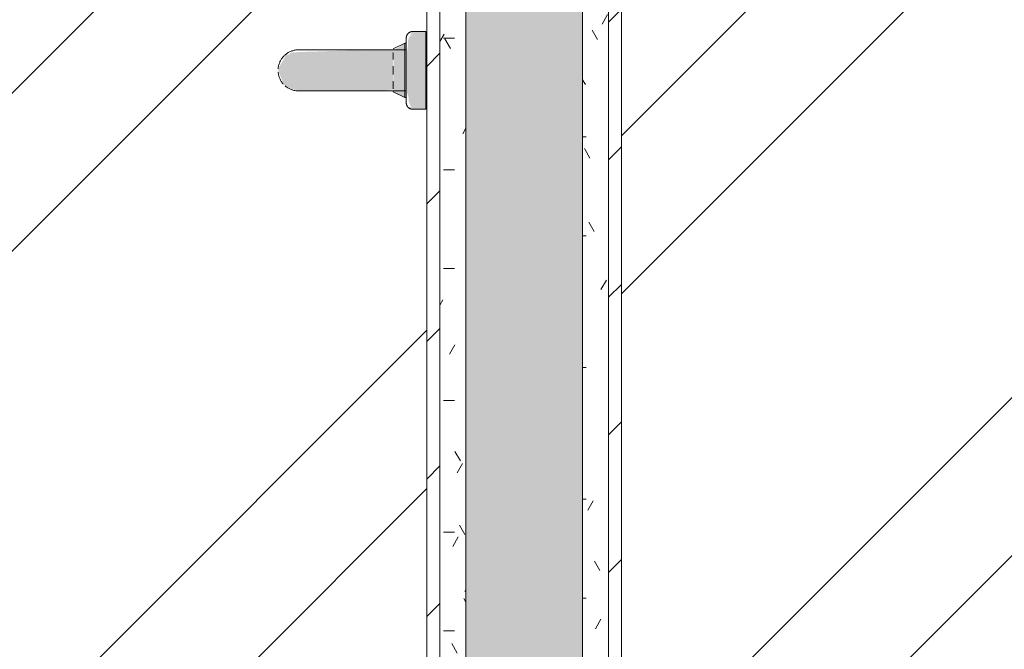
# Model space of a CAD drawing. Header units: millimetres. Extents: x -18260 to 188148, y -14086 to 2351883.
# Tile 407 of 592: x 55502 to 56262, y -2757 to -2272. Entities that reach past the tile are written whole.
import ezdxf

# ---------------------------------------------------------------- set-up
doc = ezdxf.new("R2010")
doc.units = ezdxf.units.MM
for name, color, linetype, lineweight in [('A-FLOR', 192, 'Continuous', 18), ('A-WALL', 113, 'Continuous', 18), ('A-WALL-PATT', 111, 'Continuous', 25), ('I-WALL', 2, 'Continuous', 18), ('P-SANR-FIXT', 6, 'Continuous', 9)]:
    doc.layers.add(name, color=color, linetype=linetype, lineweight=lineweight)
pattern_1 = [(45, (0, 0), (-53.033, 53.033), [])]
pattern_2 = [(0, (0, 0), (101.6, 25.4), [8.382, -67.818, 8.382, -67.818, -406.4]), (0, (0, 0), (101.6, 25.4), [-152.4, 8.382, -144.018, 8.382, -67.818, -177.8]), (0, (0, 0), (101.6, 25.4), [-381, 8.382, -42.418, 8.382, -118.618]), (120, (38.1, 12.7), (-72.79705, 75.28818), [8.382, -67.818, 8.382, -67.818, -406.4]), (120, (38.1, 12.7), (-72.79705, 75.28818), [-152.4, 8.382, -144.018, 8.382, -67.818, -177.8]), (120, (38.1, 12.7), (-72.79705, 75.28818), [-381, 8.382, -42.418, 8.382, -118.618]), (240, (50.8, 63.5), (-28.80295, -100.68818), [8.382, -67.818, 8.382, -67.818, -406.4]), (240, (50.8, 63.5), (-28.80295, -100.68818), [-152.4, 8.382, -144.018, 8.382, -67.818, -177.8]), (240, (50.8, 63.5), (-28.80295, -100.68818), [-381, 8.382, -42.418, 8.382, -118.618])]
pattern_3 = [(45, (51790.14, 0), (-251.447, 251.447), []), (45, (51790.14, 381), (-251.447, 251.447), [])]

# ---------------------------------------------------------------- blocks, each defined once
blk = doc.blocks.new('Blks_Banh_Lavatório de Canto com Barras - Único-3080981-PLANTA DE IMPERMEABILIZAÇÃO - 1 PAV_')
at = {"layer": 'P-SANR-FIXT', "lineweight": 5}
for color, points in [(41, [(-262.23, 325.87), (-251.02, 314.66), (-202.32, 363.37), (-213.52, 368.01), (-217.89, 366.5), (-219.83, 366.32), (-223.32, 363.82), (-224.04, 363.73), (-244.16, 343.87), (-261.56, 326.52)]), (41, [(-202.32, 363.37), (-251.02, 314.66), (-239.82, 303.45), (-199.76, 346.28), (-199.54, 349.02), (-198.19, 350.4), (-201.06, 360.68)]), (41, [(-242.94, 345.13), (-237.21, 350.52), (-240.99, 347.07)]), (39, [(-286.27, 308.9), (-256.79, 279.41), (-254.29, 289.54), (-255.55, 290.04), (-277.42, 312.12), (-281.85, 310.51)]), (41, [(-252.41, 313.27), (-265.17, 300.52), (-253.96, 289.31), (-240.2, 303.84), (-251.02, 314.66)]), (41, [(-296.98, 311.13), (-304.06, 304.06), (-261.63, 261.63), (-254.56, 268.7), (-295.7, 309.84)])]:
    blk.add_hatch(color=color, dxfattribs=at).paths.add_polyline_path(points)
h = blk.add_hatch(color=41, dxfattribs=at)
h.paths.add_polyline_path([(-266.95, 321.15), (-276.12, 310.52), (-265.17, 300.52), (-251.02, 314.66), (-262.23, 325.87)])
h.paths.add_polyline_path([(-282.74, 305.36), (-283.06, 304.28), (-282.73, 305.35)])
h = blk.add_hatch(color=41, dxfattribs=at)
h.paths.add_polyline_path([(-256.58, 270.73), (-254.56, 268.7), (-254.84, 271.69), (-255.19, 271.5)])
h.paths.add_polyline_path([(-294.96, 309.1), (-256.58, 270.73), (-255.2, 272.11), (-256.43, 275.27), (-257.17, 276.5), (-259.43, 278.7), (-263.09, 283.55), (-284.57, 305.01), (-287.88, 306.72), (-290.78, 309.23), (-292.99, 309.98), (-293.92, 310.77)])
h.paths.add_polyline_path([(-296.98, 311.13), (-294.96, 309.1), (-293.99, 311.95)])
at = {"layer": 'P-SANR-FIXT', "color": 133, "lineweight": 5}
for p, q in [((-262.23, 325.87), (-283.44, 304.66)), ((-276.94, 312.29), (-286.27, 308.9)), ((-276.67, 312.02), (-276.94, 312.29)), ((-296.98, 311.13), (-304.06, 304.06)), ((-304.06, 304.06), (-261.63, 261.63)), ((-286.27, 308.9), (-286.98, 308.19)), ((-286.27, 308.9), (-286.98, 308.19)), ((-286.98, 308.19), (-284.16, 305.38)), ((-257.49, 278.71), (-286.98, 308.19)), ((-286.98, 308.19), (-284.16, 305.38)), ((-284.16, 305.38), (-286.98, 308.19)), ((-256.79, 279.41), (-286.27, 308.9)), ((-276.83, 298.04), (-283.44, 304.66)), ((-271.1, 306.46), (-275.19, 310.55)), ((-262.95, 298.31), (-267.38, 302.73)), ((-261.03, 282.24), (-239.82, 303.45)), ((-261.03, 282.24), (-267.64, 288.86)), ((-255.43, 290.78), (-259.23, 294.58)), ((-256.79, 279.41), (-253.39, 288.75)), ((-260.31, 281.52), (-257.49, 278.71)), ((-260.31, 281.52), (-257.49, 278.71)), ((-257.49, 278.71), (-260.31, 281.52)), ((-257.49, 278.71), (-256.79, 279.41)), ((-257.49, 278.71), (-256.79, 279.41)), ((-261.63, 261.63), (-254.56, 268.7))]:
    blk.add_line(p, q, dxfattribs=at)
at = {"layer": 'P-SANR-FIXT', "color": 133, "lineweight": 5, "flags": 128}
for points in [[(-224.73, 363.37), (-224.27, 363.81), (-223.8, 364.23), (-223.31, 364.63), (-222.8, 365.01), (-222.28, 365.37), (-221.75, 365.71), (-221.2, 366.03), (-220.64, 366.33), (-220.06, 366.6), (-219.48, 366.85), (-218.89, 367.08), (-218.29, 367.28), (-217.68, 367.46), (-217.07, 367.61), (-216.44, 367.74), (-215.82, 367.85), (-215.19, 367.92), (-214.56, 367.98)], [(-212.66, 367.99), (-212.03, 367.94), (-211.4, 367.87), (-210.77, 367.77), (-210.15, 367.65), (-209.53, 367.5), (-208.92, 367.33), (-208.32, 367.13), (-207.72, 366.91), (-207.14, 366.67), (-206.56, 366.4), (-206, 366.11), (-205.45, 365.8), (-204.91, 365.47), (-204.38, 365.11), (-203.87, 364.74), (-203.38, 364.34)], [(-224.73, 363.37), (-224.76, 363.34), (-224.85, 363.25), (-225, 363.1), (-225.21, 362.89), (-225.48, 362.62), (-225.81, 362.3), (-226.19, 361.91), (-226.63, 361.47), (-227.13, 360.97), (-227.69, 360.41), (-228.3, 359.8), (-228.97, 359.13), (-229.69, 358.41), (-230.46, 357.64), (-231.28, 356.82), (-232.15, 355.95), (-233.07, 355.03), (-234.04, 354.06), (-235.05, 353.05), (-236.1, 352), (-237.2, 350.9), (-238.34, 349.76), (-239.51, 348.59), (-240.72, 347.38), (-241.97, 346.13), (-243.25, 344.85), (-244.56, 343.54), (-245.89, 342.21), (-247.26, 340.85), (-248.64, 339.46), (-250.05, 338.05), (-251.48, 336.62), (-252.92, 335.18), (-254.38, 333.72), (-255.86, 332.24), (-257.34, 330.76), (-258.83, 329.27), (-260.33, 327.77), (-261.83, 326.28), (-262.23, 325.87)], [(-262.23, 325.87), (-260.73, 327.37), (-259.23, 328.87), (-257.74, 330.36), (-256.26, 331.84), (-254.78, 333.32), (-253.32, 334.78), (-251.87, 336.23), (-250.43, 337.67), (-249.02, 339.08), (-247.63, 340.47), (-246.26, 341.84), (-244.91, 343.19), (-243.6, 344.5), (-242.31, 345.79), (-241.06, 347.04), (-239.84, 348.26), (-238.65, 349.45), (-237.5, 350.6), (-236.4, 351.7), (-235.33, 352.77), (-234.31, 353.79), (-233.33, 354.77), (-232.4, 355.71), (-231.51, 356.59), (-230.68, 357.43), (-229.89, 358.21), (-229.16, 358.94), (-228.48, 359.62), (-227.85, 360.25), (-227.28, 360.82), (-226.76, 361.34), (-226.3, 361.8), (-225.9, 362.2), (-225.56, 362.54), (-225.28, 362.82), (-225.05, 363.05), (-224.89, 363.22), (-224.78, 363.32), (-224.73, 363.37), (-224.73, 363.37)], [(-201.46, 362.44), (-201.05, 361.95), (-200.67, 361.44), (-200.31, 360.92), (-199.97, 360.38), (-199.65, 359.84), (-199.36, 359.28), (-199.09, 358.7), (-198.84, 358.12), (-198.61, 357.53), (-198.41, 356.93), (-198.23, 356.32), (-198.07, 355.7), (-197.94, 355.08), (-197.84, 354.46), (-197.76, 353.83), (-197.71, 353.2), (-197.68, 352.57), (-197.67, 351.93), (-197.7, 351.3), (-197.74, 350.67), (-197.82, 350.04), (-197.91, 349.41), (-198.04, 348.79), (-198.18, 348.17), (-198.36, 347.56), (-198.55, 346.96), (-198.77, 346.36), (-199.02, 345.78), (-199.28, 345.2), (-199.57, 344.64), (-199.88, 344.09), (-200.22, 343.55), (-200.57, 343.02), (-200.95, 342.51), (-201.35, 342.02), (-201.76, 341.54), (-202.19, 341.08), (-202.32, 340.95)], [(-239.82, 303.45), (-238.32, 304.95), (-236.82, 306.45), (-235.33, 307.94), (-233.84, 309.43), (-232.37, 310.9), (-230.9, 312.37), (-229.45, 313.82), (-228.02, 315.25), (-226.6, 316.67), (-225.21, 318.06), (-223.84, 319.43), (-222.5, 320.77), (-221.18, 322.09), (-219.9, 323.37), (-218.64, 324.63), (-217.42, 325.85), (-216.24, 327.03), (-215.09, 328.18), (-213.98, 329.29), (-212.91, 330.36), (-211.89, 331.38), (-210.91, 332.36), (-209.98, 333.29), (-209.1, 334.17), (-208.26, 335.01), (-207.48, 335.8), (-206.74, 336.53), (-206.06, 337.21), (-205.44, 337.83), (-204.86, 338.41), (-204.35, 338.92), (-203.89, 339.38), (-203.49, 339.78), (-203.15, 340.12), (-202.86, 340.41), (-202.64, 340.63), (-202.47, 340.8), (-202.36, 340.91), (-202.32, 340.95), (-202.32, 340.95)], [(-202.32, 340.95), (-202.35, 340.92), (-202.44, 340.83), (-202.58, 340.69), (-202.79, 340.48), (-203.06, 340.21), (-203.39, 339.88), (-203.78, 339.49), (-204.22, 339.05), (-204.72, 338.55), (-205.28, 337.99), (-205.89, 337.38), (-206.55, 336.72), (-207.27, 336), (-208.04, 335.23), (-208.87, 334.4), (-209.74, 333.53), (-210.66, 332.61), (-211.62, 331.65), (-212.63, 330.64), (-213.69, 329.58), (-214.79, 328.48), (-215.92, 327.35), (-217.1, 326.17), (-218.31, 324.96), (-219.55, 323.72), (-220.83, 322.44), (-222.14, 321.13), (-223.48, 319.79), (-224.84, 318.43), (-226.23, 317.04), (-227.64, 315.63), (-229.06, 314.21), (-230.51, 312.76), (-231.97, 311.3), (-233.44, 309.83), (-234.92, 308.35), (-236.42, 306.86), (-237.91, 305.36), (-239.41, 303.86)], [(-296.98, 311.13), (-296.84, 311.27), (-296.69, 311.4), (-296.54, 311.52), (-296.38, 311.65), (-296.21, 311.76), (-296.04, 311.87), (-295.87, 311.97), (-295.69, 312.06), (-295.51, 312.15), (-295.33, 312.22), (-295.14, 312.3), (-294.95, 312.36), (-294.76, 312.42), (-294.57, 312.46), (-294.37, 312.51), (-294.17, 312.54), (-293.98, 312.56), (-293.78, 312.58), (-293.58, 312.59), (-293.38, 312.59), (-293.18, 312.58), (-292.98, 312.57), (-292.78, 312.55), (-292.58, 312.52), (-292.38, 312.48), (-292.19, 312.43), (-292, 312.38), (-291.81, 312.31), (-291.62, 312.24), (-291.44, 312.17), (-291.25, 312.08), (-291.08, 311.99), (-290.9, 311.89), (-290.73, 311.79), (-290.57, 311.68), (-290.41, 311.56), (-290.25, 311.43), (-290.1, 311.3), (-289.95, 311.16), (-289.91, 311.13)], [(-296.38, 311.65), (-296.21, 311.76), (-296.04, 311.87), (-295.87, 311.97), (-295.69, 312.06), (-295.51, 312.15), (-295.33, 312.22), (-295.14, 312.3), (-294.95, 312.36), (-294.76, 312.42), (-294.57, 312.46), (-294.37, 312.51), (-294.17, 312.54), (-293.98, 312.56), (-293.78, 312.58), (-293.58, 312.59), (-293.38, 312.59), (-293.18, 312.58), (-292.98, 312.57), (-292.78, 312.55), (-292.58, 312.52), (-292.38, 312.48), (-292.19, 312.43), (-292, 312.38), (-291.81, 312.31), (-291.62, 312.24), (-291.44, 312.17), (-291.25, 312.08), (-291.08, 311.99), (-290.9, 311.89), (-290.73, 311.79), (-290.57, 311.68), (-290.41, 311.56), (-290.25, 311.43), (-290.1, 311.3), (-289.95, 311.16), (-289.91, 311.13)], [(-289.91, 311.13), (-289.9, 311.11), (-289.86, 311.07), (-289.79, 311), (-289.69, 310.9), (-289.56, 310.77), (-289.41, 310.62), (-289.23, 310.44), (-289.02, 310.23), (-288.78, 309.99), (-288.52, 309.73), (-288.23, 309.44), (-287.92, 309.13), (-287.58, 308.79), (-287.21, 308.43), (-286.83, 308.04), (-286.42, 307.63), (-285.98, 307.19), (-285.53, 306.74), (-285.05, 306.26), (-284.55, 305.77), (-284.04, 305.25), (-283.5, 304.71)], [(-254.56, 275.77), (-254.57, 275.79), (-254.61, 275.83), (-254.69, 275.9), (-254.78, 276), (-254.91, 276.12), (-255.07, 276.28), (-255.25, 276.46), (-255.46, 276.67), (-255.69, 276.9), (-255.95, 277.17), (-256.24, 277.46), (-256.56, 277.77), (-256.9, 278.11), (-257.26, 278.47), (-257.65, 278.86), (-258.06, 279.27), (-258.49, 279.7), (-258.95, 280.16), (-259.42, 280.64), (-259.92, 281.13), (-260.44, 281.65), (-260.97, 282.19), (-261.53, 282.74), (-262.1, 283.31), (-262.68, 283.9), (-263.29, 284.5), (-263.9, 285.12), (-264.53, 285.75), (-265.18, 286.39), (-265.83, 287.04), (-266.49, 287.71), (-267.17, 288.38), (-267.85, 289.06), (-268.54, 289.75), (-269.23, 290.44), (-269.93, 291.14), (-270.63, 291.85), (-271.34, 292.55), (-272.05, 293.26), (-272.75, 293.97), (-273.46, 294.67), (-274.16, 295.38), (-274.86, 296.08), (-275.56, 296.77), (-276.25, 297.47), (-276.94, 298.15), (-277.62, 298.83), (-278.28, 299.5), (-278.94, 300.16), (-279.59, 300.81), (-280.23, 301.44), (-280.85, 302.07), (-281.46, 302.68), (-282.06, 303.27), (-282.64, 303.85), (-283.2, 304.42), (-283.75, 304.96), (-284.28, 305.49), (-284.78, 306), (-285.27, 306.48), (-285.74, 306.95), (-286.18, 307.4), (-286.61, 307.82), (-287.01, 308.22), (-287.38, 308.6), (-287.74, 308.95), (-288.06, 309.28), (-288.37, 309.58), (-288.64, 309.86), (-288.89, 310.11), (-289.12, 310.33), (-289.31, 310.53), (-289.48, 310.69), (-289.62, 310.84), (-289.74, 310.95), (-289.82, 311.04), (-289.88, 311.09), (-289.91, 311.12), (-289.91, 311.13)], [(-289.91, 311.13), (-289.9, 311.11), (-289.86, 311.07), (-289.79, 311), (-289.69, 310.9), (-289.56, 310.77), (-289.41, 310.62), (-289.23, 310.44), (-289.02, 310.23), (-288.78, 309.99), (-288.52, 309.73), (-288.23, 309.44), (-287.92, 309.13), (-287.58, 308.79), (-287.21, 308.43), (-286.83, 308.04), (-286.42, 307.63), (-285.98, 307.19), (-285.53, 306.74), (-285.05, 306.26), (-284.55, 305.77), (-284.04, 305.25), (-283.5, 304.71)], [(-283.75, 304.96), (-284.28, 305.49), (-284.78, 306), (-285.27, 306.48), (-285.74, 306.95), (-286.18, 307.4), (-286.61, 307.82), (-287.01, 308.22), (-287.38, 308.6), (-287.74, 308.95), (-288.06, 309.28), (-288.37, 309.58), (-288.64, 309.86), (-288.89, 310.11), (-289.12, 310.33), (-289.31, 310.53), (-289.48, 310.69), (-289.62, 310.84), (-289.74, 310.95), (-289.82, 311.04), (-289.88, 311.09), (-289.91, 311.12), (-289.91, 311.13)], [(-254.56, 275.77), (-254.57, 275.79), (-254.61, 275.83), (-254.69, 275.9), (-254.78, 276), (-254.91, 276.12), (-255.07, 276.28), (-255.25, 276.46), (-255.46, 276.67), (-255.69, 276.9), (-255.95, 277.17), (-256.24, 277.46), (-256.56, 277.77), (-256.9, 278.11), (-257.26, 278.47), (-257.65, 278.86), (-258.06, 279.27), (-258.49, 279.7), (-258.95, 280.16), (-259.42, 280.64), (-259.92, 281.13), (-260.44, 281.65), (-260.97, 282.19)], [(-260.72, 281.94), (-260.2, 281.41), (-259.69, 280.9), (-259.2, 280.41), (-258.73, 279.95), (-258.29, 279.5), (-257.87, 279.08), (-257.46, 278.68), (-257.09, 278.3), (-256.74, 277.95), (-256.41, 277.62), (-256.11, 277.32), (-255.83, 277.04), (-255.58, 276.79), (-255.36, 276.57), (-255.16, 276.37), (-254.99, 276.2), (-254.85, 276.06), (-254.74, 275.95), (-254.65, 275.86), (-254.59, 275.81), (-254.56, 275.78), (-254.56, 275.77)], [(-260.72, 281.94), (-260.2, 281.41), (-259.69, 280.9), (-259.2, 280.41), (-258.73, 279.95), (-258.29, 279.5), (-257.87, 279.08), (-257.46, 278.68), (-257.09, 278.3), (-256.74, 277.95), (-256.41, 277.62), (-256.11, 277.32), (-255.83, 277.04), (-255.58, 276.79), (-255.36, 276.57), (-255.16, 276.37), (-254.99, 276.2), (-254.85, 276.06), (-254.74, 275.95), (-254.65, 275.86), (-254.59, 275.81), (-254.56, 275.78), (-254.56, 275.77)], [(-254.56, 275.77), (-254.42, 275.63), (-254.29, 275.48), (-254.16, 275.32), (-254.04, 275.16), (-253.93, 275), (-253.82, 274.83), (-253.72, 274.66), (-253.63, 274.48), (-253.54, 274.3), (-253.46, 274.12), (-253.39, 273.93), (-253.33, 273.74), (-253.27, 273.55), (-253.22, 273.35), (-253.18, 273.16), (-253.15, 272.96), (-253.12, 272.76), (-253.1, 272.56), (-253.1, 272.36), (-253.09, 272.16), (-253.1, 271.96), (-253.12, 271.76), (-253.14, 271.57), (-253.17, 271.37), (-253.21, 271.17), (-253.26, 270.98), (-253.31, 270.78), (-253.37, 270.59), (-253.44, 270.41), (-253.52, 270.22), (-253.6, 270.04), (-253.69, 269.86), (-253.79, 269.69), (-253.9, 269.52), (-254.01, 269.35), (-254.13, 269.19), (-254.25, 269.04), (-254.38, 268.88), (-254.52, 268.74), (-254.56, 268.7)], [(-254.56, 275.77), (-254.42, 275.63), (-254.29, 275.48), (-254.16, 275.32), (-254.04, 275.16), (-253.93, 275), (-253.82, 274.83), (-253.72, 274.66), (-253.63, 274.48), (-253.54, 274.3), (-253.46, 274.12), (-253.39, 273.93), (-253.33, 273.74), (-253.27, 273.55), (-253.22, 273.35), (-253.18, 273.16), (-253.15, 272.96), (-253.12, 272.76), (-253.1, 272.56), (-253.1, 272.36), (-253.09, 272.16), (-253.1, 271.96), (-253.12, 271.76), (-253.14, 271.57), (-253.17, 271.37), (-253.21, 271.17), (-253.26, 270.98), (-253.31, 270.78), (-253.37, 270.59), (-253.44, 270.41), (-253.52, 270.22), (-253.6, 270.04), (-253.69, 269.86), (-253.79, 269.69), (-253.9, 269.52), (-254.01, 269.35)]]:
    blk.add_lwpolyline(points, dxfattribs=at)
blk = doc.blocks.new('BE-PMSa-MOD-ARQ-CONEXAODOFUTURO-EX-000-R_rvt-2-PLANTA DE IMPERMEABILIZAÇÃO - 1 PAV_')
at = {"layer": 'A-WALL-PATT', "lineweight": 5}
blk.add_hatch(color=57, dxfattribs=at).paths.add_polyline_path([(4133.89, -3760.84), (4146.39, -3760.84), (4146.39, -1880.84), (4056.39, -1880.84), (4056.39, -3760.84), (4133.67, -3760.84)])
h = blk.add_hatch(dxfattribs=at)
h.set_pattern_fill('FP_15', color=55, style=0, pattern_type=2)
h.set_pattern_definition(pattern_2)
h.paths.add_polyline_path([(4036.39, -3740.84), (4056.39, -3740.84), (4056.39, -3473.34), (4036.39, -3473.34), (4036.39, -3736.4)])
h.paths.add_polyline_path([(4056.39, -3368.34), (4056.39, -1890.84), (4036.39, -1890.84), (4036.39, -3368.34)])
h = blk.add_hatch(dxfattribs=at)
h.set_pattern_fill('FP_15', color=55, style=0, pattern_type=2)
h.set_pattern_definition(pattern_2)
h.paths.add_polyline_path([(4166.39, -3850.84), (4166.39, -1890.84), (4146.39, -1891.54), (4146.39, -3850.84)])
h = blk.add_hatch(dxfattribs=at)
h.set_pattern_fill('FP_14', color=252, style=0, pattern_type=2)
h.set_pattern_definition(pattern_1)
h.paths.add_polyline_path([(4026.39, -3730.84), (4036.39, -3730.84), (4036.39, -3473.34), (4026.39, -3473.34), (4026.39, -3567.38)])
h.paths.add_polyline_path([(4036.39, -3368.34), (4036.39, -1905.84), (4026.39, -1905.84), (4026.69, -3368.34)])
h = blk.add_hatch(dxfattribs=at)
h.set_pattern_fill('FP_14', color=252, style=0, pattern_type=2)
h.set_pattern_definition(pattern_1)
h.paths.add_polyline_path([(4166.39, -3870.84), (4176.39, -3870.72), (4176.39, -1905.84), (4166.39, -1905.84), (4166.39, -3855.84)])
at = {"layer": 'A-WALL', "color": 90, "lineweight": 5}
for p, q in [((4036.39, -3368.34), (4036.39, -1905.84)), ((4056.39, -3368.34), (4056.39, -1905.84)), ((4146.39, -3730.84), (4146.39, -1905.84)), ((4166.39, -3730.84), (4166.39, -1905.84))]:
    blk.add_line(p, q, dxfattribs=at)
at = {"layer": 'I-WALL', "color": 130, "lineweight": 9}
for p, q in [((4026.39, -1905.84), (4026.39, -3358.34)), ((4176.39, -3730.84), (4176.39, -1905.84))]:
    blk.add_line(p, q, dxfattribs=at)
at = {"layer": 'P-SANR-FIXT', "color": 250, "lineweight": 5, "rotation": 134.9999999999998}
blk.add_blockref('Blks_Banh_Lavatório de Canto com Barras - Único-3080981-PLANTA DE IMPERMEABILIZAÇÃO - 1 PAV_', (4025.41, -1910.84), dxfattribs=at)

msp = doc.modelspace()

# ---------------------------------------------------------------- hatches: boundary and pattern name
at = {"layer": 'A-FLOR'}
h = msp.add_hatch(dxfattribs=at)
h.set_pattern_fill('FP_1', color=1, style=0, pattern_type=2)
h.set_pattern_definition(pattern_3)
h.paths.add_polyline_path([(54941.628, -8187.826), (55106.528, -8187.826), (55106.528, -7715.841), (55136.528, -7715.841), (55136.528, -8187.826), (55468.836, -8187.826), (55472.324, -8157.152), (55476.702, -8149.296), (55485.021, -8065.608), (55489.372, -8046.414), (55504.551, -8006.526), (55522.831, -7966.793), (55535.982, -7941.819), (55550.739, -7916.525), (55570.165, -7890.292), (55593.862, -7867.842), (55609.176, -7857.419), (55625.847, -7849.343), (55639.732, -7845.383), (55654.128, -7844.259), (55668.523, -7845.383), (55682.409, -7849.343), (55699.08, -7857.419), (55714.394, -7867.842), (55738.091, -7890.292), (55757.517, -7916.525), (55772.274, -7941.819), (55785.919, -7967.731), (55803.704, -8006.526), (55821.576, -8055.893), (55823.234, -8065.608), (55832.942, -8152.61), (55836.036, -8158.072), (55839.42, -8187.826), (56171.728, -8187.826), (56171.728, -7715.841), (56201.728, -7715.841), (56201.728, -8187.826), (56536.436, -8187.826), (56539.924, -8157.152), (56544.302, -8149.296), (56552.621, -8065.608), (56556.972, -8046.414), (56572.152, -8006.526), (56592.024, -7963.769), (56603.582, -7941.819), (56618.339, -7916.525), (56637.765, -7890.292), (56661.462, -7867.842), (56676.776, -7857.419), (56693.447, -7849.343), (56707.332, -7845.383), (56721.728, -7844.259), (56736.123, -7845.383), (56750.009, -7849.343), (56766.68, -7857.419), (56781.994, -7867.842), (56805.691, -7890.292), (56825.117, -7916.525), (56839.874, -7941.819), (56853.519, -7967.731), (56871.304, -8006.526), (56889.176, -8055.893), (56890.97, -8066.863), (56900.542, -8152.61), (56903.636, -8158.072), (56907.02, -8187.826), (57241.728, -8187.826), (57241.728, -6484.841), (57226.528, -6485.841), (57226.528, -6865.841), (56626.528, -6865.841), (56626.528, -4465.841), (57226.528, -4465.841), (57226.924, -4846.841), (57241.728, -4846.486), (57241.728, -1905.841), (57181.728, -1905.841), (57181.728, -1920.841), (57111.728, -1920.841), (57111.728, -1905.841), (57101.728, -1905.841), (57101.728, -2645.841), (57111.728, -2645.841), (57111.728, -2656.841), (57131.733, -2656.841), (57131.733, -2545.841), (57150.733, -2545.841), (57150.733, -2675.841), (57111.728, -2675.841), (57111.728, -2685.841), (57101.728, -2685.841), (57101.728, -2725.841), (57071.728, -2725.841), (57071.728, -2685.841), (57061.728, -2685.841), (57061.728, -2675.841), (57022.723, -2675.841), (57022.723, -2545.841), (57041.723, -2545.841), (57042.728, -2656.841), (57061.728, -2656.841), (57061.728, -2645.841), (57071.728, -2645.841), (57071.728, -1905.841), (56271.728, -1905.841), (56271.728, -1920.841), (56201.728, -1920.841), (56201.728, -1905.841), (55966.528, -1905.841), (55966.528, -3880.841), (55096.528, -3880.841), (55096.528, -3923.838), (55066.528, -3923.838), (55066.528, -3880.841), (53816.528, -3880.841), (53816.528, -4918.341), (55066.528, -4918.341), (55066.528, -4723.838), (55096.528, -4723.838), (55096.528, -5031.338), (55066.528, -5031.338), (55066.335, -4948.341), (53816.528, -4948.341), (53816.528, -5985.841), (55066.528, -5985.841), (55066.528, -5831.338), (55096.528, -5831.338), (55096.528, -6138.838), (55066.528, -6138.838), (55066.528, -6015.841), (53816.528, -6015.841), (53816.528, -7092.826), (55066.528, -7092.826), (55066.528, -6938.838), (55096.528, -6938.838), (55096.528, -7122.826), (54111.528, -7122.826), (54111.528, -8187.826), (54423.736, -8187.826), (54427.224, -8157.152), (54431.602, -8149.296), (54439.921, -8065.608), (54444.272, -8046.414), (54459.451, -8006.526), (54477.731, -7966.793), (54490.882, -7941.819), (54505.639, -7916.525), (54525.065, -7890.292), (54548.762, -7867.842), (54564.076, -7857.419), (54580.747, -7849.343), (54594.632, -7845.383), (54609.028, -7844.259), (54623.423, -7845.383), (54637.309, -7849.343), (54653.98, -7857.419), (54669.294, -7867.842), (54692.991, -7890.292), (54712.417, -7916.525), (54727.174, -7941.819), (54740.819, -7967.731), (54758.604, -8006.526), (54776.476, -8055.893), (54778.134, -8065.608), (54787.842, -8152.61), (54790.936, -8158.072), (54794.32, -8187.826), (54911.628, -8187.826)])
h.paths.add_polyline_path([(54086.528, -7122.826), (54086.528, -7117.826), (54066.528, -7117.826), (54066.528, -7122.826), (54068.863, -7122.826)])
h.paths.add_polyline_path([(55846.528, -6987.844), (55716.528, -6987.844), (55716.528, -6968.844), (55827.528, -6967.838), (55827.528, -6948.838), (55816.528, -6948.838), (55816.528, -6938.838), (55096.528, -6938.838), (55096.528, -6898.838), (55816.528, -6898.838), (55816.528, -6888.838), (55827.528, -6888.838), (55827.528, -6868.833), (55716.528, -6868.833), (55716.528, -6849.833), (55846.528, -6849.833), (55846.528, -6888.838), (55856.528, -6888.838), (55856.528, -6898.838), (55896.528, -6898.838), (55896.528, -6938.838), (55856.528, -6938.838), (55856.528, -6948.838), (55846.528, -6948.838), (55846.528, -6968.844)])
h.paths.add_polyline_path([(53957.104, -6739.745), (53837.622, -6739.235), (53830.912, -6735.362), (53827.039, -6728.652), (53826.529, -6724.779), (53826.596, -6385.286), (53827.726, -6380.938), (53832.862, -6373.642), (53840.78, -6369.533), (53845.241, -6368.996), (53958.07, -6369.389), (53964.487, -6371.351), (53971.434, -6374.772), (54062.208, -6374.772), (54068.775, -6372.481), (54077.704, -6371.49), (54353.733, -6372.637), (54374.133, -6375.109), (54402.233, -6385.873), (54426.879, -6403.138), (54446.594, -6425.871), (54460.754, -6455.138), (54466.883, -6482.05), (54469.551, -6515.637), (54470.354, -6561.764), (54469.817, -6588.183), (54466.599, -6628.188), (54460.194, -6656.288), (54446.584, -6683.125), (54426.865, -6705.854), (54402.217, -6723.115), (54374.115, -6733.875), (54344.242, -6737.49), (54068.802, -6736.505), (54060.318, -6733.8), (53970.261, -6734.772), (53964.869, -6738.219)])
h.paths.add_polyline_path([(56964.649, -6710.03), (56965.267, -6709.937), (56964.857, -6709.937)])
h.paths.add_polyline_path([(57001.149, -6693.067), (57002.64, -6692.366), (57002.023, -6692.366)])
h.paths.add_polyline_path([(57034.187, -6665.745), (57036.964, -6663.402), (57036.061, -6663.402)])
h.paths.add_polyline_path([(57062.093, -6629.662), (57066.225, -6624.114), (57064.996, -6624.114), (57063.046, -6627.841)])
h.paths.add_polyline_path([(56769.329, -6586.724), (56757.83, -6550.86), (56764.837, -6577.128), (56768.103, -6584.105)])
h.paths.add_polyline_path([(57083.727, -6586.724), (57088.576, -6576.364), (57095.225, -6550.86), (57087.048, -6576.364)])
h.paths.add_polyline_path([(56754.675, -6538.757), (56748.576, -6500.033), (56750.474, -6522.643)])
h.paths.add_polyline_path([(57098.38, -6538.757), (57102.581, -6522.643), (57102.581, -6511.311), (57100.847, -6522.643)])
h.paths.add_polyline_path([(56747.514, -6487.379), (56747.514, -6444.303), (56745.706, -6465.841)])
h.paths.add_polyline_path([(57226.528, -6446.841), (57241.728, -6446.486), (57241.728, -5684.841), (57226.528, -5685.841), (57226.528, -6445.841)])
h.paths.add_polyline_path([(56748.367, -6434.136), (56754.675, -6392.925), (56750.474, -6409.039)])
h.paths.add_polyline_path([(57104.688, -6434.136), (57102.581, -6409.039), (57098.38, -6392.925), (57102.581, -6420.371)])
h.paths.add_polyline_path([(57095.225, -6380.822), (57088.576, -6355.318), (57083.727, -6344.958), (57088.576, -6360.084)])
h.paths.add_polyline_path([(56757.83, -6380.822), (56769.329, -6344.958), (56764.479, -6355.318)])
h.paths.add_polyline_path([(57076.671, -6329.884), (57066.225, -6307.568), (57064.996, -6307.568), (57066.225, -6309.918)])
h.paths.add_polyline_path([(56964.649, -5910.03), (56965.267, -5909.937), (56964.857, -5909.937)])
h.paths.add_polyline_path([(57001.149, -5893.067), (57002.64, -5892.366), (57002.023, -5892.366)])
h.paths.add_polyline_path([(55846.528, -5880.344), (55716.528, -5880.344), (55716.528, -5861.344), (55827.528, -5860.338), (55827.528, -5841.338), (55816.528, -5841.338), (55816.528, -5831.338), (55096.528, -5831.338), (55096.528, -5791.338), (55816.528, -5791.338), (55816.528, -5781.338), (55827.528, -5781.338), (55827.528, -5761.333), (55716.528, -5761.333), (55716.528, -5742.333), (55846.528, -5742.333), (55846.528, -5781.338), (55856.528, -5781.338), (55856.528, -5791.338), (55896.528, -5791.338), (55896.528, -5831.338), (55856.528, -5831.338), (55856.528, -5841.338), (55846.528, -5841.338), (55846.528, -5861.344)])
h.paths.add_polyline_path([(57034.187, -5865.745), (57037.467, -5862.726), (57036.061, -5863.402)])
h.paths.add_polyline_path([(57062.093, -5829.662), (57066.225, -5824.114), (57064.996, -5824.114)])
h.paths.add_polyline_path([(57083.727, -5786.724), (57088.576, -5776.364), (57095.225, -5750.86), (57087.048, -5776.364)])
h.paths.add_polyline_path([(56769.329, -5786.724), (56757.83, -5750.86), (56764.479, -5776.364)])
h.paths.add_polyline_path([(56754.675, -5738.757), (56748.367, -5697.546), (56750.474, -5722.643)])
h.paths.add_polyline_path([(57098.38, -5738.757), (57102.581, -5722.643), (57102.581, -5711.311), (57100.847, -5722.643)])
h.paths.add_polyline_path([(56747.514, -5687.379), (56747.514, -5644.303), (56746.176, -5671.447)])
h.paths.add_polyline_path([(53845.241, -5652.428), (53836.574, -5650.313), (53832.067, -5646.653), (53827.726, -5640.487), (53826.529, -5631.646), (53827.039, -5292.772), (53830.912, -5286.063), (53837.622, -5282.189), (53841.495, -5281.679), (53957.104, -5281.679), (53964.869, -5283.206), (53971.434, -5287.625), (54061.031, -5287.625), (54068.802, -5284.92), (54077.732, -5283.935), (54353.733, -5285.083), (54377.614, -5288.889), (54402.217, -5298.31), (54429.964, -5319.144), (54448.533, -5342.143), (54460.194, -5365.137), (54466.94, -5395.258), (54469.817, -5433.242), (54470.354, -5480.174), (54469.551, -5505.788), (54466.599, -5540.624), (54460.201, -5568.715), (54446.594, -5595.554), (54426.879, -5618.286), (54402.233, -5635.551), (54371.349, -5646.653), (54344.242, -5649.937), (54068.775, -5648.944), (54060.293, -5646.653), (53970.261, -5646.653), (53964.487, -5650.073), (53954.403, -5652.25), (53951.37, -5652.428), (53923.141, -5652.428)])
h.paths.add_polyline_path([(57239.278, -5646.841), (57241.728, -5646.486), (57241.728, -4884.841), (57226.528, -4885.841), (57226.924, -5646.841), (57232.903, -5646.841)])
h.paths.add_polyline_path([(56748.367, -5634.136), (56754.675, -5592.925), (56750.474, -5609.039)])
h.paths.add_polyline_path([(57104.688, -5634.136), (57102.581, -5609.039), (57098.38, -5592.925), (57102.875, -5622.287)])
h.paths.add_polyline_path([(57095.225, -5580.822), (57088.576, -5555.318), (57083.727, -5544.958), (57088.576, -5560.084)])
h.paths.add_polyline_path([(56757.83, -5580.822), (56769.329, -5544.958), (56764.479, -5555.318)])
h.paths.add_polyline_path([(57076.671, -5529.884), (57066.225, -5507.568), (57064.996, -5507.568), (57066.225, -5509.918)])
h.paths.add_polyline_path([(56964.649, -5110.03), (56965.267, -5109.937), (56964.857, -5109.937)])
h.paths.add_polyline_path([(57001.149, -5093.067), (57002.64, -5092.366), (57002.023, -5092.366)])
h.paths.add_polyline_path([(57034.187, -5065.745), (57036.964, -5063.402), (57036.061, -5063.402)])
h.paths.add_polyline_path([(57062.093, -5029.662), (57066.225, -5024.114), (57064.996, -5024.114)])
h.paths.add_polyline_path([(56769.329, -4986.724), (56757.83, -4950.86), (56764.479, -4976.364), (56768.139, -4984.182)])
h.paths.add_polyline_path([(57083.727, -4986.724), (57088.576, -4976.364), (57095.225, -4950.86), (57087.048, -4976.364)])
h.paths.add_polyline_path([(56754.675, -4938.757), (56749.105, -4906.332), (56750.474, -4922.643)])
h.paths.add_polyline_path([(57098.38, -4938.757), (57102.581, -4922.643), (57102.581, -4911.311), (57100.847, -4922.643)])
h.paths.add_polyline_path([(56747.514, -4887.379), (56747.514, -4844.303), (56745.706, -4865.841)])
h.paths.add_polyline_path([(57105.542, -4846.841), (57105.698, -4846.162), (57105.542, -4846.162)])
h.paths.add_polyline_path([(57104.688, -4834.136), (57102.581, -4809.039), (57098.38, -4792.925), (57102.581, -4820.371)])
h.paths.add_polyline_path([(56748.367, -4834.136), (56754.675, -4792.925), (56750.474, -4809.039)])
h.paths.add_polyline_path([(57095.225, -4780.822), (57088.576, -4755.318), (57083.727, -4744.958), (57088.576, -4760.084)])
h.paths.add_polyline_path([(56757.83, -4780.822), (56769.329, -4744.958), (56764.479, -4755.318)])
h.paths.add_polyline_path([(55846.528, -4772.844), (55716.528, -4772.844), (55716.528, -4753.844), (55827.528, -4752.838), (55827.528, -4733.838), (55816.528, -4733.838), (55816.528, -4723.838), (55096.528, -4723.838), (55096.528, -4683.838), (55816.528, -4683.838), (55816.528, -4673.838), (55827.528, -4673.838), (55827.528, -4653.833), (55716.528, -4653.833), (55716.528, -4634.833), (55846.528, -4634.833), (55846.528, -4673.838), (55856.528, -4673.838), (55856.528, -4683.838), (55896.528, -4683.838), (55896.528, -4723.838), (55856.528, -4723.838), (55856.528, -4733.838), (55846.528, -4733.838), (55846.528, -4753.844)])
h.paths.add_polyline_path([(57076.671, -4729.884), (57066.225, -4707.568), (57064.996, -4707.568), (57068.912, -4715.053)])
h.paths.add_polyline_path([(53841.495, -4585.003), (53834.012, -4582.998), (53830.01, -4579.057), (53827.039, -4573.91), (53826.529, -4570.036), (53826.596, -4230.544), (53827.726, -4226.195), (53832.862, -4218.9), (53840.78, -4214.79), (53845.241, -4214.254), (53958.07, -4214.647), (53964.487, -4216.609), (53971.434, -4220.029), (54062.208, -4220.029), (54068.775, -4217.738), (54077.704, -4216.747), (54353.733, -4217.895), (54374.133, -4220.367), (54402.233, -4231.131), (54426.879, -4248.396), (54446.594, -4271.128), (54460.754, -4300.396), (54467.295, -4332.495), (54469.551, -4360.894), (54470.354, -4407.022), (54469.817, -4433.44), (54466.599, -4473.446), (54460.194, -4501.545), (54446.584, -4528.382), (54426.865, -4551.111), (54402.217, -4568.373), (54374.115, -4579.132), (54344.242, -4582.747), (54068.802, -4581.762), (54060.318, -4579.057), (53970.261, -4580.03), (53964.869, -4583.476), (53957.104, -4585.003), (53871.335, -4585.003)])
h = msp.add_hatch(dxfattribs=at)
h.set_pattern_fill('FP_1', color=1, style=0, pattern_type=2)
h.set_pattern_definition(pattern_3)
h.paths.add_polyline_path([(54292.526, -3730.841), (55551.528, -3730.841), (55551.528, -3358.341), (55816.528, -3358.341), (55816.528, -1905.841), (54981.528, -1905.841), (54981.528, -1920.841), (54911.528, -1920.841), (54911.528, -1905.841), (54011.528, -1905.841), (54011.528, -1920.841), (53941.528, -1920.841), (53941.528, -1905.841), (53934.526, -1905.841), (53934.526, -1998.842), (53816.528, -1998.842), (53816.528, -3730.841), (54291.707, -3730.841)])
h.paths.add_polyline_path([(54291.707, -3720.199), (54284.632, -3717.267), (54282.563, -3712.79), (54281.704, -3710.196), (54282.385, -3584.991), (54289.231, -3575.333), (54292.705, -3572.773), (54294.941, -3571.505), (54296.561, -3570.852), (54300.883, -3570.507), (54302.227, -3570.166), (54311.584, -3570.166), (54291.761, -3517.052), (54279.843, -3472.324), (54271.31, -3423.51), (54267.35, -3376.101), (54267.605, -3326.766), (54271.612, -3281.814), (54280.74, -3232.052), (54291.209, -3192.607), (54306.863, -3157.063), (54317.349, -3140.692), (54325.089, -3130.542), (54340.091, -3114.722), (54357.836, -3100.207), (54376.221, -3088.328), (54397.44, -3078.174), (54424.329, -3070.142), (54445.844, -3066.609), (54465.498, -3065.551), (54486.898, -3066.906), (54515.577, -3073.212), (54536.681, -3080.95), (54557.896, -3091.915), (54575.494, -3103.81), (54595.438, -3122.191), (54610.706, -3140.692), (54621.193, -3157.063), (54626.782, -3167.775), (54638.303, -3197.45), (54649.647, -3241.889), (54657.819, -3293.809), (54660.573, -3327.704), (54660.71, -3377.043), (54656.506, -3424.918), (54647.822, -3473.653), (54636.165, -3517.361), (54617.536, -3567.576), (54617.536, -3570.166), (54632.062, -3570.67), (54633.91, -3572.155), (54637.875, -3573.145), (54643.241, -3577.693), (54642.439, -3577.693), (54644.836, -3580.682), (54646.263, -3583.314), (54647.602, -3590.158), (54646.727, -3712.859), (54644.67, -3717.271), (54642.596, -3718.86), (54637.599, -3720.199), (54301.705, -3720.199)])
h.paths.add_polyline_path([(54613.759, -3570.166), (54615.013, -3570.004), (54624.698, -3546.103), (54622.412, -3549.119), (54614.55, -3568.242)])
h.paths.add_polyline_path([(54634.107, -3519.435), (54638.481, -3504.694), (54648.046, -3467.462), (54647.822, -3462.755), (54634.488, -3517.859)])
h.paths.add_polyline_path([(54653.449, -3435.901), (54656.745, -3410.105), (54653.555, -3434.653)])
h.paths.add_polyline_path([(54659.562, -3351.477), (54658.527, -3318.449), (54656.576, -3307.539), (54659.562, -3351.469)])
h.paths.add_polyline_path([(54653.031, -3269.245), (54644.614, -3226.482), (54643.654, -3227.412), (54651.727, -3263.425)])
h.paths.add_polyline_path([(55805.552, -2340.841), (55803.639, -2338.526), (55803.571, -2337.623), (55802.232, -2334.877), (55801.726, -2334.434), (55801.726, -2329.707), (55801.083, -2324.068), (55801.926, -2291.351), (55801.88, -2288.206), (55802.5, -2286.57), (55803.488, -2285.023), (55803.639, -2283.265), (55802.204, -2282.743), (55806.105, -2280.841), (55815.552, -2280.841), (55815.552, -2340.841)])
h.paths.add_polyline_path([(55799.555, -2331.689), (55790.552, -2326.691), (55715.63, -2325.565), (55714.239, -2325.141), (55711.69, -2325.084), (55703.205, -2316.601), (55702.681, -2308.049), (55703.348, -2304.909), (55709.857, -2298.73), (55710.342, -2298.469), (55713.972, -2296.202), (55722.394, -2295.438), (55735.841, -2294.997), (55761.065, -2295.03), (55791.016, -2293.974), (55799.555, -2289.993), (55799.555, -2329.698)])
h.paths.add_polyline_path([(55799.771, -2210.255), (55744.481, -2202.234), (55701.068, -2187.773), (55684.555, -2180.319), (55657.017, -2165.039), (55640.442, -2153.946), (55603.408, -2122.959), (55576.067, -2090.792), (55564.621, -2074.478), (55541.506, -2032.903), (55527.79, -1994.099), (55522.197, -1971.86), (55517.393, -1940.603), (55516.652, -1926.594), (55520.961, -1926.367), (55521.78, -1921.844), (55524.537, -1918.165), (55529.699, -1915.986), (55530.947, -1915.841), (55530.947, -1910.841), (55807.301, -1911.914), (55810.314, -1913.529), (55814.832, -1920.579), (55815.552, -1923.199), (55814.882, -2195.446), (55810.552, -2195.446), (55809.495, -2199.92), (55806.549, -2203.448), (55802.335, -2205.286), (55800.025, -2205.454), (55799.797, -2209.756)])
h.paths.add_polyline_path([(55810.503, -2202.613), (55810.503, -2199.322), (55812.121, -2198.362), (55813.015, -2200.858), (55811.846, -2203.32), (55810.552, -2202.638)])
h.paths.add_polyline_path([(55807.185, -2205.761), (55808.227, -2201.856), (55810.284, -2203.595), (55809.138, -2205.432), (55807.974, -2205.628)])
h.paths.add_polyline_path([(55804.977, -2208.263), (55802.855, -2207.153), (55804.549, -2204.612), (55807.826, -2207.153), (55807.185, -2207.68)])
h.paths.add_polyline_path([(55785.635, -2194.266), (55786.089, -2193.107), (55785.72, -2193.457), (55785.64, -2194.22)])
h.paths.add_polyline_path([(55786.089, -2189.96), (55793.809, -2186.964), (55795.279, -2180.841), (55794.48, -2180.841), (55792.864, -2186.964), (55790.195, -2187.927), (55780.964, -2188.228), (55786.142, -2189.463)])
h.paths.add_polyline_path([(55786.579, -2185.316), (55787.679, -2181.217), (55786.999, -2181.338), (55786.782, -2183.397)])
h.paths.add_polyline_path([(55800.167, -2184.042), (55799.439, -2180.841), (55799.439, -2181.48), (55800.025, -2183.545)])
h.paths.add_polyline_path([(55806.061, -2049.037), (55807.006, -2047.752), (55804.982, -2048.495), (55805.21, -2048.609)])
h.paths.add_polyline_path([(55809.287, -2045.717), (55810.552, -2040.841), (55809.287, -2041.21), (55804.227, -2043.882), (55808.925, -2045.586)])
h.paths.add_polyline_path([(55720.092, -2034.585), (55724.506, -2027.46), (55725.766, -2021.84), (55723.967, -2025.231), (55721.089, -2032.177)])
h.paths.add_polyline_path([(55707.347, -2040.259), (55711.127, -2039.761), (55717.685, -2036.432), (55715.95, -2036.3), (55707.845, -2039.761)])
h.paths.add_polyline_path([(55415.552, -2024.724), (55404.335, -2020.054), (55403.374, -2017.174), (55401.17, -2013.238), (55400.383, -2010.193), (55399.933, -2009.616), (55399.729, -1982.648), (55398.685, -1935.377), (55394.704, -1926.838), (55436.4, -1926.838), (55431.402, -1937.557), (55430.693, -2009.121), (55429.311, -2014.591), (55427.636, -2016.353), (55426.852, -2018.975), (55418.343, -2023.711)])
h.paths.add_polyline_path([(55686.134, -2019.045), (55686.808, -2018.371), (55689.354, -2009.498), (55688.63, -2010.443), (55686.632, -2015.266)])
h.paths.add_polyline_path([(55691.808, -2006.3), (55704.553, -2000.626), (55700.774, -2001.124), (55694.215, -2004.453)])
h.paths.add_polyline_path([(55540.849, -1958.521), (55538.192, -1939.851), (55539.761, -1933.184), (55541.08, -1932.745), (55545.588, -1930.841), (55545.058, -1930.38), (55538.168, -1934.09), (55537.195, -1941.51), (55539.934, -1954.26)])
h.paths.add_polyline_path([(55532.13, -1940.796), (55532.989, -1939.591), (55532.177, -1937.564), (55532.132, -1940.66)])
h.paths.add_polyline_path([(55541.08, -1939.851), (55545.588, -1938.841), (55545.058, -1939.011), (55542.041, -1939.648)])
h.paths.add_polyline_path([(55545.588, -1927.135), (55545.058, -1925.905), (55545.058, -1926.985)])
h.paths.add_polyline_path([(55416.012, -1925.388), (55391.281, -1923.892), (55389.185, -1922.857), (55387.976, -1922.754), (55387.368, -1924.038), (55385.552, -1920.841), (55385.552, -1910.841), (55445.552, -1910.841), (55445.552, -1920.841), (55443.232, -1922.745), (55442.687, -1922.791), (55439.588, -1924.161), (55439.145, -1924.666), (55434.418, -1924.666), (55429.019, -1925.309), (55418.23, -1925.381)])
h.paths.add_polyline_path([(55679.823, -1924.854), (55679.983, -1923.083), (55679.783, -1924.474)])
h.paths.add_polyline_path([(55679.694, -1924.983), (55679.611, -1923.87), (55677.898, -1916.208), (55678.278, -1922.166), (55679.629, -1924.854)])
h.paths.add_polyline_path([(55519.24, -1923.538), (55518.378, -1920.477), (55519.24, -1918.566), (55521.126, -1920.342), (55520.961, -1922.391), (55520.632, -1922.61)])
h.paths.add_polyline_path([(55811.369, -1922.841), (55810.858, -1922.131), (55810.177, -1922.841)])
h.paths.add_polyline_path([(55682.511, -1922.166), (55683.495, -1921.182), (55684.577, -1915.841), (55681.594, -1916.676), (55680.807, -1917.467), (55681.594, -1919.638)])
h.paths.add_polyline_path([(55522.944, -1919.844), (55520.807, -1918.165), (55521.089, -1916.49), (55523.567, -1916.898), (55523.079, -1919.208)])
h.paths.add_polyline_path([(55526.473, -1916.898), (55523.78, -1915.89), (55523.78, -1913.94), (55526.473, -1913.559), (55528.031, -1914.272), (55526.814, -1916.322)])

# ---------------------------------------------------------------- block references
at = {"color": 50, "lineweight": 5}
msp.add_blockref('BE-PMSa-MOD-ARQ-CONEXAODOFUTURO-EX-000-R_rvt-2-PLANTA DE IMPERMEABILIZAÇÃO - 1 PAV_', (51790.143, 0), dxfattribs=at)

doc.saveas('drawing.dxf')
